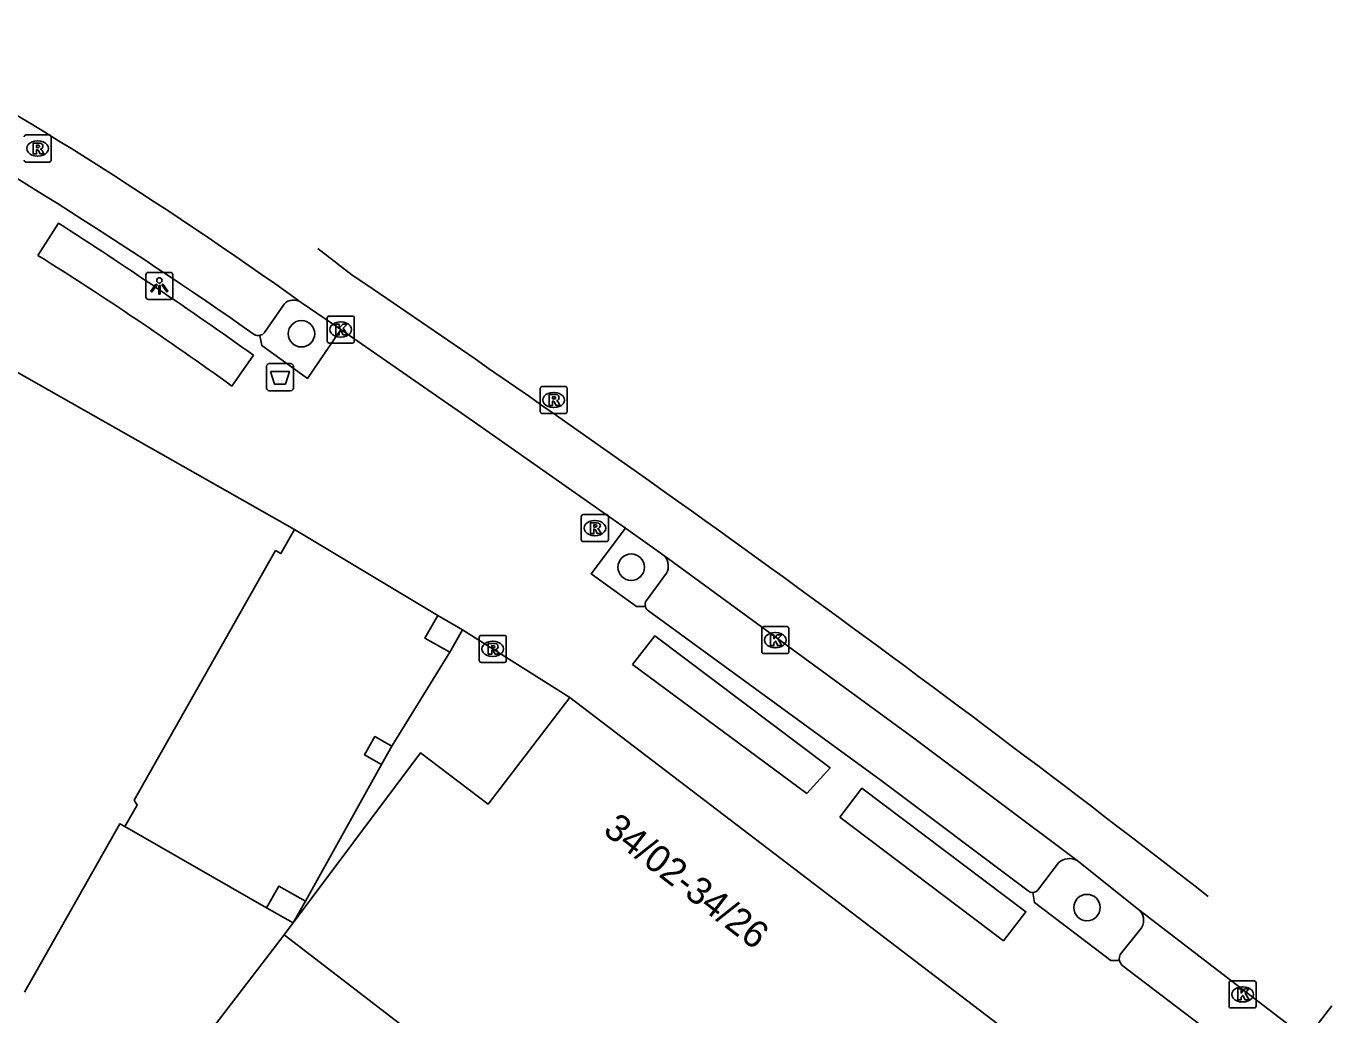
# Model space of a CAD drawing. Extents: x 161801 to 162379, y 382315 to 382832.
# Drawn here: x 161941.12 to 161989.37, y 382782.56 to 382819.1 of the extents above; entities that cross this region are included whole.
import ezdxf

# ---------------------------------------------------------------- set-up
doc = ezdxf.new("R2010")
doc.units = 0
for name, color, linetype in [('IMGEO_Afvalbak', 7, 'Continuous'), ('IMGEO_Boom', 7, 'Continuous'), ('IMGEO_Kolk', 7, 'Continuous'), ('IMGEO_Lichtpunt', 7, 'Continuous'), ('IMGEO_Pand', 7, 'Continuous'), ('IMGEO_Pand_nummerreeks', 7, 'Continuous'), ('IMGEO_Pand_overbouw', 7, 'Continuous'), ('IMGEO_Parkeervlak_open', 7, 'Continuous'), ('IMGEO_Rijbaan_lokaal_gesloten', 7, 'Continuous'), ('IMGEO_Rijbaan_lokaal_open', 7, 'Continuous'), ('IMGEO_Rioolput', 7, 'Continuous'), ('IMGEO_Voetpad_open', 7, 'Continuous')]:
    doc.layers.add(name, color=color, linetype=linetype)

msp = doc.modelspace()

# ---------------------------------------------------------------- linework, layer by layer
at = {"layer": 'IMGEO_Afvalbak'}
for p, q in [((161950.001, 382805.725), (161950.001, 382806.525)), ((161950.001, 382806.525), (161950.001, 382805.725)), ((161950.101, 382806.625), (161950.891, 382806.625)), ((161950.891, 382806.625), (161950.101, 382806.625)), ((161950.991, 382806.525), (161950.991, 382805.725)), ((161950.991, 382805.725), (161950.991, 382806.525)), ((161950.891, 382805.625), (161950.101, 382805.625)), ((161950.101, 382805.625), (161950.891, 382805.625))]:
    msp.add_line(p, q, dxfattribs=at)
msp.add_lwpolyline([(161950.144, 382806.339), (161950.848, 382806.339), (161950.699, 382805.869), (161950.293, 382805.869), (161950.144, 382806.339)], dxfattribs=at)
for centre, start, end in [((161950.101, 382806.525), 90, 180), ((161950.101, 382806.525), 90, 180), ((161950.891, 382806.525), 0, 90), ((161950.891, 382806.525), 360, 90), ((161950.101, 382805.725), 180, 270), ((161950.101, 382805.725), 180, 270), ((161950.891, 382805.725), 270, 0), ((161950.891, 382805.725), 270, 0)]:
    msp.add_arc(centre, 0.1, start, end, dxfattribs=at)
at = {"layer": 'IMGEO_Boom'}
for centre in [(161951.291, 382807.73), (161963.476, 382799.104), (161980.317, 382786.528)]:
    msp.add_circle(centre, 0.489, dxfattribs=at)
at = {"layer": 'IMGEO_Kolk'}
for p, q in [((161952.317, 382808.385), (161953.169, 382808.385)), ((161952.242, 382807.459), (161952.242, 382808.311)), ((161952.73, 382808.165), (161952.755, 382808.165)), ((161953.243, 382808.311), (161953.243, 382807.459)), ((161953.169, 382807.385), (161952.317, 382807.385)), ((161952.753, 382807.605), (161952.728, 382807.605)), ((161968.299, 382795.985), (161968.299, 382796.837)), ((161968.374, 382796.911), (161969.226, 382796.911)), ((161969.3, 382796.837), (161969.3, 382795.985)), ((161968.787, 382796.691), (161968.812, 382796.691)), ((161969.226, 382795.911), (161968.374, 382795.911)), ((161968.81, 382796.131), (161968.785, 382796.131)), ((161985.565, 382782.894), (161985.565, 382783.746)), ((161985.64, 382783.82), (161986.492, 382783.82)), ((161986.566, 382783.746), (161986.566, 382782.894)), ((161986.053, 382783.6), (161986.078, 382783.6)), ((161986.492, 382782.82), (161985.64, 382782.82)), ((161986.076, 382783.04), (161986.051, 382783.04))]:
    msp.add_line(p, q, dxfattribs=at)
for points in [[(161952.317, 382808.385), (161953.169, 382808.385)], [(161952.242, 382807.459), (161952.242, 382808.311)], [(161952.563, 382808.085), (161952.686, 382808.085), (161952.686, 382807.934), (161952.816, 382808.085), (161952.98, 382808.085), (161952.834, 382807.934), (161952.987, 382807.685), (161952.835, 382807.685), (161952.75, 382807.849), (161952.686, 382807.782), (161952.686, 382807.685), (161952.563, 382807.685), (161952.563, 382808.085)], [(161953.243, 382808.311), (161953.243, 382807.459)], [(161953.169, 382807.385), (161952.317, 382807.385)], [(161968.299, 382795.985), (161968.299, 382796.837)], [(161968.374, 382796.911), (161969.226, 382796.911)], [(161969.3, 382796.837), (161969.3, 382795.985)], [(161968.62, 382796.611), (161968.743, 382796.611), (161968.743, 382796.46), (161968.873, 382796.611), (161969.037, 382796.611), (161968.891, 382796.46), (161969.044, 382796.211), (161968.892, 382796.211), (161968.807, 382796.375), (161968.743, 382796.308), (161968.743, 382796.211), (161968.62, 382796.211), (161968.62, 382796.611)], [(161969.226, 382795.911), (161968.374, 382795.911)], [(161985.565, 382782.894), (161985.565, 382783.746)], [(161985.64, 382783.82), (161986.492, 382783.82)], [(161986.566, 382783.746), (161986.566, 382782.894)], [(161985.886, 382783.52), (161986.009, 382783.52), (161986.009, 382783.369), (161986.139, 382783.52), (161986.303, 382783.52), (161986.157, 382783.369), (161986.31, 382783.12), (161986.158, 382783.12), (161986.073, 382783.284), (161986.009, 382783.217), (161986.009, 382783.12), (161985.886, 382783.12), (161985.886, 382783.52)], [(161986.492, 382782.82), (161985.64, 382782.82)]]:
    msp.add_lwpolyline(points, dxfattribs=at)
for centre, start, end in [((161952.319, 382808.309), 91.552, 178.448), ((161952.319, 382808.309), 91.552, 178.448), ((161953.167, 382808.309), 1.552, 88.448), ((161953.167, 382808.309), 1.552, 88.448), ((161952.319, 382807.461), 181.552, 268.448), ((161952.319, 382807.461), 181.552, 268.448), ((161953.167, 382807.461), 271.552, 358.448), ((161953.167, 382807.461), 271.552, 358.448), ((161968.376, 382796.835), 91.552, 178.448), ((161968.376, 382796.835), 91.552, 178.448), ((161969.224, 382796.835), 1.552, 88.448), ((161969.224, 382796.835), 1.552, 88.448), ((161968.376, 382795.987), 181.552, 268.448), ((161968.376, 382795.987), 181.552, 268.448), ((161969.224, 382795.987), 271.552, 358.448), ((161969.224, 382795.987), 271.552, 358.448), ((161985.642, 382783.744), 91.552, 178.448), ((161985.642, 382783.744), 91.552, 178.448), ((161986.49, 382783.744), 1.552, 88.448), ((161986.49, 382783.744), 1.552, 88.448), ((161985.642, 382782.896), 181.552, 268.448), ((161985.642, 382782.896), 181.552, 268.448), ((161986.49, 382782.896), 271.552, 358.448), ((161986.49, 382782.896), 271.552, 358.448)]:
    msp.add_arc(centre, 0.0765, start, end, dxfattribs=at)
for centre, major_axis, ratio, start_param, end_param in [((161952.729, 382807.885), (-0.387, 0.002), 0.722429, 4.712389, 7.853982), ((161952.754, 382807.885), (-0.39, 0.002), 0.717154, 1.570796, 4.712389), ((161968.786, 382796.411), (-0.387, 0.002), 0.722429, 4.712389, 7.853982), ((161968.811, 382796.411), (-0.39, 0.002), 0.717154, 1.570796, 4.712389), ((161986.052, 382783.32), (-0.387, 0.002), 0.722429, 4.712389, 7.853982), ((161986.077, 382783.32), (-0.39, 0.002), 0.717154, 1.570796, 4.712389)]:
    msp.add_ellipse(centre, major_axis=major_axis, ratio=ratio, start_param=start_param, end_param=end_param, dxfattribs=at)
at = {"layer": 'IMGEO_Lichtpunt'}
for p, q in [((161945.542, 382809.902), (161945.542, 382809.095)), ((161945.542, 382809.902), (161945.542, 382809.095)), ((161946.444, 382809.997), (161945.636, 382809.997)), ((161946.444, 382809.997), (161945.636, 382809.997)), ((161946.538, 382809.095), (161946.538, 382809.902)), ((161946.538, 382809.095), (161946.538, 382809.902)), ((161945.636, 382809.001), (161946.444, 382809.001)), ((161945.636, 382809.001), (161946.444, 382809.001))]:
    msp.add_line(p, q, dxfattribs=at)
for points in [[(161945.916, 382809.566), (161945.955, 382809.538), (161945.767, 382809.276), (161945.729, 382809.303), (161945.916, 382809.566)], [(161946.018, 382809.518), (161946.065, 382809.518), (161946.065, 382809.196), (161946.018, 382809.196), (161946.018, 382809.518)], [(161946.128, 382809.538), (161946.166, 382809.565), (161946.353, 382809.303), (161946.314, 382809.275), (161946.128, 382809.538)]]:
    msp.add_lwpolyline(points, dxfattribs=at)
msp.add_circle((161946.041, 382809.7), 0.0994, dxfattribs=at)
for centre, start, end in [((161945.636, 382809.902), 90, 180), ((161945.636, 382809.902), 90, 180), ((161946.444, 382809.902), 0, 90), ((161946.444, 382809.902), 0, 90), ((161945.636, 382809.095), 180, 270), ((161945.636, 382809.095), 180, 270), ((161946.444, 382809.095), 270, 0), ((161946.444, 382809.095), 270, 360)]:
    msp.add_arc(centre, 0.0946, start, end, dxfattribs=at)
at = {"layer": 'IMGEO_Pand'}
for points in [[(161937.448, 382808.2), (161951.037, 382800.499)], [(161944.77, 382789.518), (161945.218, 382790.308), (161945.109, 382790.494), (161950.335, 382799.716), (161950.53, 382799.605), (161951.037, 382800.499)], [(161956.326, 382797.316), (161955.852, 382796.48), (161956.77, 382795.96)], [(161956.326, 382797.316), (161957.244, 382796.796)], [(161957.244, 382796.796), (161956.77, 382795.96)], [(161961.207, 382794.293), (161958.186, 382790.352), (161955.695, 382792.246), (161950.654, 382785.52)], [(161961.207, 382794.293), (161977.065, 382782.193)], [(161954.636, 382792.49), (161954.006, 382792.847), (161953.621, 382792.168), (161954.251, 382791.811)], [(161954.636, 382792.49), (161954.251, 382791.811)], [(161944.77, 382789.518), (161944.584, 382789.623), (161941.059, 382783.403)], [(161951.44, 382786.77), (161950.46, 382787.325), (161950.005, 382786.522)], [(161951.44, 382786.77), (161950.985, 382785.967), (161950.005, 382786.522)], [(161950.654, 382785.52), (161968.864, 382771.513)]]:
    msp.add_lwpolyline(points, dxfattribs=at)
at = {"layer": 'IMGEO_Pand_overbouw'}
msp.add_lwpolyline([(161954.251, 382791.811), (161953.621, 382792.168), (161954.006, 382792.847), (161954.636, 382792.49), (161956.77, 382795.96), (161955.852, 382796.48), (161956.326, 382797.316), (161951.037, 382800.499), (161950.53, 382799.605), (161950.335, 382799.716), (161945.109, 382790.494), (161945.218, 382790.308), (161944.77, 382789.518), (161950.005, 382786.522), (161950.46, 382787.325), (161951.44, 382786.77)], close=True, dxfattribs=at)
at = {"layer": 'IMGEO_Parkeervlak_open'}
for points in [[(161950.651, 382808.826), (161949.921, 382807.774)], [(161964.035, 382797.876), (161964.777, 382798.88)], [(161979.262, 382788.18), (161978.525, 382787.208)], [(161981.548, 382784.8), (161982.342, 382785.798)]]:
    msp.add_lwpolyline(points, dxfattribs=at)
for centre, radius, start, end in [((161951.002, 382808.492), 0.485, 55.0278, 136.4114), ((161949.697, 382807.942), 0.28, 282.5132, 323.0638), ((161964.281, 382799.155), 0.567, 330.9554, 38.8273), ((161964.265, 382797.722), 0.276, 146.2375, 195.1669), ((161979.663, 382787.749), 0.589, 60.9885, 132.9535), ((161978.308, 382787.336), 0.252, 271.4492, 329.4344), ((161981.884, 382786.057), 0.526, 330.5252, 50.4639), ((161981.839, 382784.644), 0.33, 151.7916, 192.0195)]:
    msp.add_arc(centre, radius, start, end, dxfattribs=at)
at = {"layer": 'IMGEO_Rijbaan_lokaal_gesloten'}
for points in [[(161951.28, 382808.889), (161952.743, 382807.885)], [(161963.263, 382800.55), (161957.652, 382804.49), (161952.743, 382807.885)], [(161963.263, 382800.55), (161964.723, 382799.511)], [(161964.723, 382799.511), (161973.915, 382792.787), (161979.949, 382788.264)], [(161979.949, 382788.264), (161982.219, 382786.462)], [(161982.219, 382786.462), (161987.737, 382782.215)], [(161989.366, 382782.899), (161988.419, 382781.669)]]:
    msp.add_lwpolyline(points, dxfattribs=at)
for centre, radius, start, end in [((161854.33, 382673.07), 166.872, 54.48018, 61.0546), ((161886.934, 382724.948), 107.718, 52.05845, 52.91192), ((161623.915, 382323.028), 587.749, 52.120228, 55.931176)]:
    msp.add_arc(centre, radius, start, end, dxfattribs=at)
at = {"layer": 'IMGEO_Rijbaan_lokaal_open'}
for points in [[(161951.037, 382800.499), (161956.326, 382797.316)], [(161957.244, 382796.796), (161961.207, 382794.293)], [(161956.77, 382795.96), (161954.636, 382792.49)], [(161954.251, 382791.811), (161951.44, 382786.77)], [(161950.005, 382786.522), (161944.77, 382789.518)], [(161905.781, 382717.991), (161905.87, 382718.099), (161911.109, 382723.212), (161923.425, 382739.892), (161945.633, 382772.713), (161945.706, 382772.813), (161946.102, 382779.602), (161950.654, 382785.52)]]:
    msp.add_lwpolyline(points, dxfattribs=at)
at = {"layer": 'IMGEO_Rioolput'}
for p, q in [((161941.117, 382815.075), (161941.969, 382815.075)), ((161941.53, 382814.855), (161941.555, 382814.855)), ((161942.043, 382815.001), (161942.043, 382814.149)), ((161941.553, 382814.295), (161941.528, 382814.295)), ((161941.969, 382814.075), (161941.117, 382814.075)), ((161960.111, 382804.856), (161960.111, 382805.708)), ((161960.186, 382805.782), (161961.038, 382805.782)), ((161960.599, 382805.562), (161960.624, 382805.562)), ((161961.112, 382805.708), (161961.112, 382804.856)), ((161960.622, 382805.002), (161960.597, 382805.002)), ((161961.038, 382804.782), (161960.186, 382804.782)), ((161961.631, 382800.123), (161961.631, 382800.975)), ((161961.706, 382801.049), (161962.558, 382801.049)), ((161962.119, 382800.829), (161962.144, 382800.829)), ((161962.632, 382800.975), (161962.632, 382800.123)), ((161962.142, 382800.269), (161962.117, 382800.269)), ((161962.558, 382800.049), (161961.706, 382800.049)), ((161957.859, 382795.66), (161957.859, 382796.512)), ((161957.934, 382796.586), (161958.786, 382796.586)), ((161958.347, 382796.366), (161958.372, 382796.366)), ((161958.86, 382796.512), (161958.86, 382795.66)), ((161958.37, 382795.806), (161958.345, 382795.806)), ((161958.786, 382795.586), (161957.934, 382795.586))]:
    msp.add_line(p, q, dxfattribs=at)
for points in [[(161941.117, 382815.075), (161941.969, 382815.075)], [(161941.631, 382814.773), (161941.379, 382814.775), (161941.379, 382814.375)], [(161941.557, 382814.694), (161941.503, 382814.694), (161941.503, 382814.613)], [(161941.503, 382814.613), (161941.555, 382814.613)], [(161942.043, 382815.001), (161942.043, 382814.149)], [(161941.379, 382814.375), (161941.503, 382814.375), (161941.503, 382814.537), (161941.514, 382814.537)], [(161941.561, 382814.508), (161941.632, 382814.375), (161941.772, 382814.375), (161941.707, 382814.501)], [(161941.969, 382814.075), (161941.117, 382814.075)], [(161960.111, 382804.856), (161960.111, 382805.708)], [(161960.186, 382805.782), (161961.038, 382805.782)], [(161960.7, 382805.48), (161960.448, 382805.482), (161960.448, 382805.082)], [(161961.112, 382805.708), (161961.112, 382804.856)], [(161960.448, 382805.082), (161960.572, 382805.082), (161960.572, 382805.244), (161960.583, 382805.244)], [(161960.626, 382805.401), (161960.572, 382805.401), (161960.572, 382805.32)], [(161960.572, 382805.32), (161960.624, 382805.32)], [(161960.63, 382805.215), (161960.701, 382805.082), (161960.841, 382805.082), (161960.776, 382805.208)], [(161961.038, 382804.782), (161960.186, 382804.782)], [(161961.631, 382800.123), (161961.631, 382800.975)], [(161961.706, 382801.049), (161962.558, 382801.049)], [(161962.22, 382800.747), (161961.968, 382800.749), (161961.968, 382800.349)], [(161962.146, 382800.668), (161962.092, 382800.668), (161962.092, 382800.587)], [(161962.632, 382800.975), (161962.632, 382800.123)], [(161961.968, 382800.349), (161962.092, 382800.349), (161962.092, 382800.511), (161962.103, 382800.511)], [(161962.092, 382800.587), (161962.144, 382800.587)], [(161962.15, 382800.482), (161962.221, 382800.349), (161962.361, 382800.349), (161962.296, 382800.475)], [(161962.558, 382800.049), (161961.706, 382800.049)], [(161957.859, 382795.66), (161957.859, 382796.512)], [(161957.934, 382796.586), (161958.786, 382796.586)], [(161958.448, 382796.284), (161958.196, 382796.286), (161958.196, 382795.886)], [(161958.86, 382796.512), (161958.86, 382795.66)], [(161958.196, 382795.886), (161958.32, 382795.886), (161958.32, 382796.048), (161958.331, 382796.048)], [(161958.374, 382796.205), (161958.32, 382796.205), (161958.32, 382796.124)], [(161958.32, 382796.124), (161958.372, 382796.124)], [(161958.378, 382796.019), (161958.449, 382795.886), (161958.589, 382795.886), (161958.524, 382796.012)], [(161958.786, 382795.586), (161957.934, 382795.586)]]:
    msp.add_lwpolyline(points, dxfattribs=at)
for centre, radius, start, end in [((161941.119, 382814.999), 0.0765, 91.552, 178.448), ((161941.119, 382814.999), 0.0765, 91.552, 178.448), ((161941.967, 382814.999), 0.0765, 1.552, 88.448), ((161941.967, 382814.999), 0.0765, 1.552, 88.448), ((161941.539, 382814.802), 0.19, 274.7715, 282.9687), ((161941.563, 382814.598), 0.0964, 77.0061, 93.1865), ((161941.577, 382814.655), 0.0378, 276.6634, 79.6772), ((161941.63, 382814.663), 0.109, 350.3612, 89.416), ((161941.628, 382814.663), 0.112, 277.5842, 350.9817), ((161941.119, 382814.151), 0.0765, 181.552, 268.448), ((161941.119, 382814.151), 0.0765, 181.552, 268.448), ((161941.513, 382814.484), 0.0533, 26.0293, 88.6989), ((161941.612, 382814.448), 0.108, 29.5134, 73.7905), ((161941.967, 382814.151), 0.0765, 271.552, 358.448), ((161941.967, 382814.151), 0.0765, 271.552, 358.448), ((161960.188, 382805.706), 0.0765, 91.552, 178.448), ((161960.188, 382805.706), 0.0765, 91.552, 178.448), ((161960.699, 382805.37), 0.109, 350.3612, 89.416), ((161961.036, 382805.706), 0.0765, 1.552, 88.448), ((161961.036, 382805.706), 0.0765, 1.552, 88.448), ((161960.582, 382805.191), 0.0533, 26.0293, 88.6989), ((161960.608, 382805.509), 0.19, 274.7715, 282.9687), ((161960.632, 382805.305), 0.0964, 77.0061, 93.1865), ((161960.646, 382805.362), 0.0378, 276.6634, 79.6772), ((161960.697, 382805.37), 0.112, 277.5842, 350.9817), ((161960.681, 382805.155), 0.108, 29.5134, 73.7905), ((161960.188, 382804.858), 0.0765, 181.552, 268.448), ((161960.188, 382804.858), 0.0765, 181.552, 268.448), ((161961.036, 382804.858), 0.0765, 271.552, 358.448), ((161961.036, 382804.858), 0.0765, 271.552, 358.448), ((161961.708, 382800.973), 0.0765, 91.552, 178.448), ((161961.708, 382800.973), 0.0765, 91.552, 178.448), ((161962.152, 382800.572), 0.0964, 77.0061, 93.1865), ((161962.166, 382800.629), 0.0378, 276.6634, 79.6772), ((161962.219, 382800.637), 0.109, 350.3612, 89.416), ((161962.217, 382800.637), 0.112, 277.5842, 350.9817), ((161962.556, 382800.973), 0.0765, 1.552, 88.448), ((161962.556, 382800.973), 0.0765, 1.552, 88.448), ((161961.708, 382800.125), 0.0765, 181.552, 268.448), ((161961.708, 382800.125), 0.0765, 181.552, 268.448), ((161962.102, 382800.458), 0.0533, 26.0293, 88.6989), ((161962.128, 382800.776), 0.19, 274.7715, 282.9687), ((161962.201, 382800.422), 0.108, 29.5134, 73.7905), ((161962.556, 382800.125), 0.0765, 271.552, 358.448), ((161962.556, 382800.125), 0.0765, 271.552, 358.448), ((161957.936, 382796.51), 0.0765, 91.552, 178.448), ((161957.936, 382796.51), 0.0765, 91.552, 178.448), ((161958.447, 382796.174), 0.109, 350.3612, 89.416), ((161958.784, 382796.51), 0.0765, 1.552, 88.448), ((161958.784, 382796.51), 0.0765, 1.552, 88.448), ((161958.33, 382795.995), 0.0533, 26.0293, 88.6989), ((161958.356, 382796.313), 0.19, 274.7715, 282.9687), ((161958.38, 382796.109), 0.0964, 77.0061, 93.1865), ((161958.394, 382796.166), 0.0378, 276.6634, 79.6772), ((161958.445, 382796.174), 0.112, 277.5842, 350.9817), ((161958.429, 382795.959), 0.108, 29.5134, 73.7905), ((161957.936, 382795.662), 0.0765, 181.552, 268.448), ((161957.936, 382795.662), 0.0765, 181.552, 268.448), ((161958.784, 382795.662), 0.0765, 271.552, 358.448), ((161958.784, 382795.662), 0.0765, 271.552, 358.448)]:
    msp.add_arc(centre, radius, start, end, dxfattribs=at)
for centre, major_axis, ratio, start_param, end_param in [((161941.529, 382814.575), (-0.387, 0.002), 0.722429, 4.712389, 7.853982), ((161941.554, 382814.575), (-0.39, 0.002), 0.717154, 1.570796, 4.712389), ((161960.598, 382805.282), (-0.387, 0.002), 0.722429, 4.712389, 7.853982), ((161960.623, 382805.282), (-0.39, 0.002), 0.717154, 1.570796, 4.712389), ((161962.118, 382800.549), (-0.387, 0.002), 0.722429, 4.712389, 7.853982), ((161962.143, 382800.549), (-0.39, 0.002), 0.717154, 1.570796, 4.712389), ((161958.346, 382796.086), (-0.387, 0.002), 0.722429, 4.712389, 7.853982), ((161958.371, 382796.086), (-0.39, 0.002), 0.717154, 1.570796, 4.712389)]:
    msp.add_ellipse(centre, major_axis=major_axis, ratio=ratio, start_param=start_param, end_param=end_param, dxfattribs=at)
at = {"layer": 'IMGEO_Voetpad_open'}
for points in [[(161941.553, 382810.626), (161942.317, 382811.818)], [(161952.743, 382807.885), (161951.509, 382806.076), (161949.829, 382807.295), (161949.758, 382807.669)], [(161949.522, 382806.937), (161948.724, 382805.793)], [(161963.998, 382797.65), (161963.676, 382797.647), (161961.997, 382798.859), (161963.263, 382800.55)], [(161978.142, 382787.147), (161972.716, 382791.224), (161964.111, 382797.491)], [(161963.517, 382795.504), (161964.354, 382796.571), (161970.83, 382791.691), (161969.97, 382790.744), (161963.517, 382795.504)], [(161971.18, 382789.873), (161972, 382790.943), (161978.061, 382786.376), (161977.227, 382785.301), (161971.18, 382789.873)], [(161981.516, 382784.575), (161981.192, 382784.571), (161978.373, 382786.714), (161978.314, 382787.084)], [(161985.932, 382781.106), (161981.61, 382784.406)]]:
    msp.add_lwpolyline(points, dxfattribs=at)
for centre, radius, start, end in [((161848.968, 382664.43), 175.05, 54.93127, 60.62938), ((161833.589, 382643.564), 200.328, 54.63985, 57.12909), ((161874.922, 382704.026), 125.711, 54.05036, 57.99249), ((161949.693, 382807.951), 0.29, 239.3512, 283.0352), ((161964.264, 382797.719), 0.275, 194.5995, 236.2027), ((161978.307, 382787.332), 0.248, 228.1797, 271.5868), ((161981.829, 382784.638), 0.319, 191.4395, 226.7273)]:
    msp.add_arc(centre, radius, start, end, dxfattribs=at)

# ---------------------------------------------------------------- texts
at = {"layer": 'IMGEO_Pand_nummerreeks'}
msp.add_text('34/02-34/26', height=1, rotation=322.4312, dxfattribs=at).set_placement((161962.392, 382789.295))

doc.saveas('drawing.dxf')
